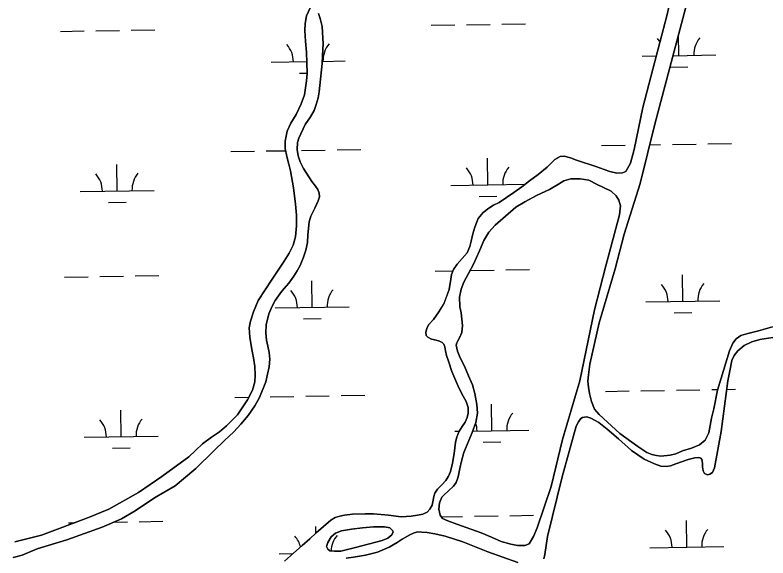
# Model space of a CAD drawing. Extents: x 3855477 to 3893699, y 299188 to 325115.
# Drawn here: x 3868433 to 3869452, y 315004 to 315738 of the extents above; entities that cross this region are included whole.
import ezdxf

# ---------------------------------------------------------------- set-up
doc = ezdxf.new("R2010")
doc.units = 0
doc.layers.add('V-TOPO-SHOR', color=7, linetype='Continuous')
doc.layers.add('V-WETL-SWMP', color=7, linetype='Continuous')

msp = doc.modelspace()

# ---------------------------------------------------------------- linework, layer by layer
at = {"layer": 'V-TOPO-SHOR'}
for points in [[(3869026.4, 315393.9), (3869031.5, 315401.2), (3869038.4, 315408.7), (3869044.9, 315416.7), (3869048.4, 315425), (3869050.6, 315432.4), (3869052.8, 315442.4), (3869055.2, 315451.5), (3869059.9, 315463.2), (3869066.5, 315471.3), (3869074.4, 315477.2), (3869080.6, 315481.2), (3869088.3, 315484.9), (3869108.3, 315498.2), (3869119.2, 315506.1), (3869129.5, 315513.9), (3869141.2, 315522.5), (3869153.2, 315532.7), (3869158.5, 315537.8), (3869163.9, 315543.1), (3869170.7, 315546.9), (3869176.1, 315547.5), (3869184.7, 315545.3), (3869192.8, 315542.2), (3869220.7, 315532.9), (3869230.5, 315529.2), (3869238.2, 315526.6), (3869247.8, 315524.2), (3869255.3, 315524.7), (3869259.8, 315526.7), (3869266, 315537.8), (3869270.9, 315556.2), (3869283, 315613.2), (3869296.5, 315665.1), (3869315.2, 315737.2), (3869328.1, 315791.7)], [(3868432.8, 315025.2), (3868468.9, 315034.5), (3868532.3, 315058.3), (3868560, 315069.8), (3868600.1, 315092.1), (3868631.7, 315113.8), (3868668.3, 315140.4), (3868677, 315149.1), (3868686.8, 315158.1), (3868699, 315167.1), (3868709.5, 315174.5), (3868719.3, 315182.5), (3868734, 315197.4), (3868747.8, 315217.7), (3868754.5, 315230.5), (3868757.4, 315242.1), (3868757.8, 315251.2), (3868757.4, 315262.9), (3868755.8, 315274.5), (3868753.5, 315285.8), (3868750.7, 315302.5), (3868749.8, 315315.1), (3868751.5, 315323.9), (3868755.6, 315336.9), (3868762, 315352), (3868781.2, 315380.8), (3868788.4, 315391.6), (3868797.2, 315405.5), (3868804.2, 315416.3), (3868809.5, 315427.1), (3868812.4, 315438.4), (3868813.9, 315453), (3868813.9, 315467.7), (3868812.4, 315482.5), (3868809.8, 315504.6), (3868806, 315527.5), (3868803.5, 315536.7), (3868801, 315547), (3868798.8, 315557.9), (3868798.8, 315567.8), (3868801.4, 315581.4), (3868806.3, 315592.2), (3868813.6, 315603.7), (3868820.5, 315618.3), (3868824.9, 315630.6), (3868827.3, 315649.3), (3868828.5, 315659.1), (3868827.5, 315688.2), (3868826.3, 315703.1), (3868825.2, 315717.7), (3868825.5, 315727.1), (3868827.6, 315737.3), (3868832.8, 315748.9)], [(3869340.9, 315749), (3869299.1, 315590.9), (3869279.1, 315510.2), (3869257.7, 315441.9), (3869245.3, 315394.9), (3869223.9, 315321.8), (3869211.2, 315266.1), (3869209.1, 315251.3), (3869208.5, 315242.9), (3869209.1, 315234.7), (3869210.4, 315226.2), (3869213.2, 315215.2), (3869217.6, 315205), (3869223.6, 315197.9), (3869251.8, 315172), (3869276, 315154.4), (3869288.3, 315146.4), (3869294.9, 315143.4), (3869301.2, 315142.1), (3869307.2, 315141.5), (3869319.7, 315142.6), (3869327.4, 315144.3), (3869336.7, 315148.7), (3869348.8, 315152.3), (3869359.4, 315156.8), (3869367.2, 315162.8), (3869372, 315173.1), (3869375.8, 315192.7), (3869379, 315205.5), (3869384.1, 315230.5), (3869400.2, 315284), (3869404.6, 315294.2), (3869409.3, 315300.2), (3869415.6, 315304.6), (3869425, 315307.6), (3869439.2, 315310.9), (3869458.5, 315316.5)], [(3868843.7, 315740.3), (3868846, 315733.6), (3868848.9, 315723), (3868850.1, 315699.5), (3868849.2, 315683.5), (3868848.5, 315673), (3868845.7, 315643.1), (3868844.8, 315634.6), (3868843.3, 315626.4), (3868840.6, 315617.2), (3868837.7, 315609), (3868833, 315600.8), (3868825.8, 315590.3), (3868817.1, 315571.7), (3868815.5, 315565.8), (3868814.9, 315556.2), (3868816.2, 315547.8), (3868818.7, 315539.9), (3868823.3, 315530.6), (3868834.9, 315513.1), (3868839.7, 315506.8), (3868843, 315502.1), (3868844.6, 315497.1), (3868844.9, 315492.5), (3868843.3, 315486.8), (3868838.7, 315477), (3868833.5, 315466.1), (3868831.3, 315458.4), (3868829.5, 315440.8)], [(3869037, 315335.3), (3869038.6, 315318), (3869037.6, 315308.8), (3869034.8, 315301.7), (3869032.3, 315297.5), (3869030.9, 315294.9), (3869030.3, 315291.5), (3869032, 315283.7), (3869035.6, 315274.6), (3869041.2, 315263), (3869046.9, 315250.3), (3869052.2, 315237.9), (3869055.6, 315226.2), (3869058.2, 315211.5), (3869059, 315199.5), (3869056.7, 315187), (3869051.6, 315173.6), (3869040.6, 315146.4), (3869037.5, 315134.4), (3869035.2, 315124.8), (3869033, 315113.6), (3869030, 315105.9), (3869026.5, 315100.6), (3869019.7, 315094.6), (3869013.5, 315088.8), (3869010.9, 315085.8), (3869007.7, 315078.4), (3869006.8, 315069.7), (3869008.4, 315061.7), (3869011.5, 315057.2), (3869018.9, 315053.9), (3869031.1, 315049.2), (3869064, 315037.5), (3869078.1, 315031.6), (3869091.1, 315026), (3869104.1, 315022.3), (3869113, 315020.4), (3869123.1, 315020.5), (3869128.9, 315022.7), (3869134.9, 315032.7), (3869139.6, 315044.2), (3869158.7, 315100.3), (3869174.2, 315163.8), (3869197.5, 315243.1), (3869217.4, 315339.5), (3869232.6, 315398.8), (3869251.3, 315468.2), (3869252.6, 315480.2), (3869250.4, 315488), (3869246.6, 315493.9), (3869239.9, 315499.9), (3869229.4, 315504.9), (3869221.1, 315508.9), (3869209.7, 315514.7), (3869198.2, 315516.9), (3869185.3, 315516.7), (3869175.9, 315513.8), (3869168.6, 315509.7), (3869156.5, 315502.4), (3869139.6, 315494.6), (3869123, 315485.7), (3869111.1, 315478.5), (3869082.9, 315454.1), (3869074.2, 315444.6), (3869067.5, 315433.2), (3869061.8, 315419.2), (3869053.8, 315401.4), (3869046.7, 315388.5), (3869040.5, 315376.9), (3869036.9, 315367.2), (3869034.7, 315356.4), (3869035.1, 315343.7), (3869037, 315335.3)], [(3868829.5, 315440.8), (3868828.8, 315430.4), (3868826.5, 315420.3), (3868823.4, 315410.6), (3868819.1, 315399.3), (3868814.8, 315392), (3868810.5, 315385.2), (3868803.5, 315375.4), (3868794.3, 315364.6), (3868785.3, 315352), (3868780.8, 315344.4), (3868776.4, 315333.8), (3868772.8, 315319.2), (3868772.3, 315308.3), (3868773.3, 315298.2), (3868775.1, 315290.4), (3868776.8, 315281.8), (3868777.8, 315272.5), (3868777.1, 315262.3), (3868774.9, 315252.2), (3868772.3, 315241.9), (3868763.9, 315220.7), (3868757.4, 315209.5), (3868748.6, 315196.5), (3868738.5, 315184.6), (3868728.9, 315174.2), (3868716.6, 315162.4), (3868702.2, 315148.5), (3868677.8, 315124.5), (3868649.6, 315101.3), (3868621.8, 315085), (3868595.5, 315067.5), (3868577.1, 315056.6), (3868550.7, 315045.1), (3868503, 315028), (3868463, 315016), (3868442.5, 315007.4), (3868430.5, 315004.2)], [(3868797.9, 314999.1), (3868810, 315010.1), (3868821.6, 315020.3), (3868831.9, 315029.6), (3868840.7, 315037.8), (3868850.5, 315046.3), (3868860.4, 315054.7), (3868866.1, 315058.3), (3868872.7, 315060.2), (3868879.1, 315061.5), (3868889.7, 315062.7), (3868907.1, 315063.4), (3868918.3, 315063.3), (3868938.4, 315061.3), (3868955.5, 315059.2), (3868969.3, 315060.1), (3868977.9, 315061.4), (3868984.8, 315063), (3868991, 315065.7), (3868994.6, 315069.5), (3868997.5, 315075.1), (3868999.1, 315082), (3868999.9, 315086.8), (3869001.4, 315091.3), (3869004.8, 315096.8), (3869010.5, 315102.4), (3869016.3, 315108.5), (3869019.6, 315114.3), (3869022.4, 315120.8), (3869025.1, 315131.9), (3869027.4, 315145), (3869029.3, 315160.1), (3869030.9, 315167.1), (3869033.9, 315174.3), (3869038.4, 315181.4), (3869042.5, 315187.3), (3869045.1, 315193.5), (3869046.4, 315199.6), (3869046.3, 315207.4), (3869043.5, 315215.2), (3869039.5, 315222.4), (3869033.9, 315234), (3869024.3, 315256), (3869019.7, 315269.8), (3869017.1, 315277.5), (3869015.8, 315284.1), (3869014.8, 315289.5), (3869013.5, 315292.8), (3869011, 315295.2), (3869007.5, 315297.2), (3869003, 315298.3), (3868996.7, 315299.5), (3868991.7, 315302.3), (3868989.4, 315304.9), (3868989.1, 315309.3), (3868990.3, 315314.1), (3868992.8, 315319.1), (3868999.6, 315326.4), (3869006.5, 315336.5), (3869013.7, 315347.9), (3869020.8, 315367), (3869022.8, 315380.7), (3869023.8, 315387.2), (3869026.4, 315393.9)], [(3869459, 315302.1), (3869441.1, 315299.2), (3869430.2, 315296.1), (3869420.2, 315291), (3869411.6, 315283.8), (3869406.6, 315277.4), (3869403.5, 315271), (3869400.4, 315257), (3869398.1, 315243.2), (3869388.7, 315174.6), (3869379.7, 315125.8), (3869377, 315119.4), (3869373.7, 315116.8), (3869370.3, 315116.3), (3869366.4, 315117.8), (3869364.7, 315121.7), (3869363.7, 315127.1), (3869363.6, 315132), (3869362.9, 315136.8), (3869361.4, 315138.7), (3869358.7, 315139.6), (3869353.2, 315139.3), (3869344.4, 315137), (3869327.5, 315130.8), (3869320.3, 315128.2), (3869314.2, 315127.2), (3869307.3, 315128), (3869298.8, 315130.8), (3869284.4, 315137.3), (3869267.4, 315148.9), (3869249.8, 315165), (3869234.7, 315178.1), (3869223.2, 315186.9), (3869212.6, 315192.9), (3869206.9, 315194.4), (3869203.7, 315194.3), (3869201, 315193.5), (3869199.1, 315192.2), (3869195.6, 315187.7), (3869192.6, 315182), (3869173.4, 315113.3), (3869153.9, 315032.7), (3869150, 315008.2), (3869148.9, 315002.6)], [(3868893.9, 315017.6), (3868930.1, 315027.1), (3868937.7, 315030.6), (3868942.8, 315034.8), (3868944.6, 315038.9), (3868944.1, 315040.8), (3868940.4, 315044.2), (3868932.9, 315045.8), (3868918.1, 315045.8), (3868903.3, 315044.3), (3868888.3, 315042.7), (3868875.1, 315040.4), (3868866.8, 315037.3), (3868861.1, 315032.1), (3868856.6, 315024.6), (3868854.7, 315019.3), (3868856.3, 315015.7), (3868859.3, 315013.4), (3868865.4, 315012.6), (3868873.9, 315012.8), (3868893.9, 315017.6)], [(3869113.4, 314997.4), (3869073.2, 315012.1), (3869039, 315025.3), (3869015.1, 315033), (3869001.4, 315036.3), (3868990.9, 315038), (3868983.6, 315038.6), (3868978.1, 315038.8), (3868973.2, 315037.7), (3868967.3, 315035), (3868956.9, 315029.1), (3868950.1, 315024.5), (3868939.6, 315018.2), (3868923.6, 315011.6), (3868907.5, 315007.4), (3868891.1, 315004.7), (3868881.4, 315003.3)]]:
    msp.add_lwpolyline(points, dxfattribs=at)
at = {"layer": 'V-WETL-SWMP'}
for p, q in [((3868996.1, 315724.5), (3869028.1, 315725)), ((3869044.1, 315725.3), (3869076.1, 315725.8)), ((3869092.1, 315726.1), (3869124.1, 315726.6)), ((3868494.3, 315716.3), (3868526.3, 315716.9)), ((3868542.3, 315717.1), (3868574.3, 315717.6)), ((3868590.3, 315717.9), (3868622.3, 315718.4)), ((3869331.7, 315683.5), (3869331.2, 315712.2)), ((3869281.7, 315682.7), (3869301.2, 315683)), ((3869323.6, 315683.4), (3869381.7, 315684.4)), ((3868779.8, 315674.6), (3868827.9, 315675.3)), ((3868848.7, 315675.7), (3868879.8, 315676.2)), ((3868818.1, 315659.7), (3868828.5, 315659.9)), ((3869319.9, 315667.9), (3869343.9, 315668.3)), ((3869226.8, 315561.7), (3869258.8, 315562.3)), ((3869292.1, 315562.8), (3869306.8, 315563)), ((3869322.8, 315563.3), (3869354.8, 315563.8)), ((3869370.8, 315564.1), (3869402.8, 315564.6)), ((3868725, 315553.6), (3868757, 315554.1)), ((3868773, 315554.4), (3868799.4, 315554.8)), ((3868820.9, 315555.1), (3868852.9, 315555.7)), ((3868868.9, 315555.9), (3868900.9, 315556.4)), ((3869073, 315508.5), (3869072.5, 315544.5)), ((3868571.2, 315500.3), (3868570.6, 315536.3)), ((3869023, 315507.7), (3869123, 315509.3)), ((3868521.2, 315499.5), (3868621.2, 315501.1)), ((3869061.3, 315492.9), (3869085.3, 315493.3)), ((3868559.5, 315484.7), (3868583.5, 315485.1)), ((3868547.7, 315384.5), (3868579.7, 315385)), ((3868595.7, 315385.3), (3868627.7, 315385.8)), ((3869001.5, 315391.9), (3869025.8, 315392.3)), ((3869049.5, 315392.7), (3869081.5, 315393.2)), ((3869097.5, 315393.4), (3869129.5, 315394)), ((3869337.1, 315350.9), (3869336.5, 315386.9)), ((3868499.7, 315383.7), (3868531.7, 315384.2)), ((3868835.2, 315342.7), (3868834.7, 315378.7)), ((3869287.1, 315350.1), (3869387.1, 315351.7)), ((3868785.2, 315341.9), (3868885.2, 315343.5)), ((3869325.3, 315335.3), (3869349.3, 315335.7)), ((3868823.5, 315327.1), (3868847.5, 315327.5)), ((3869396.5, 315231.8), (3869408.2, 315232)), ((3868778.4, 315221.7), (3868810.4, 315222.2)), ((3868826.4, 315222.5), (3868858.3, 315223)), ((3868874.3, 315223.3), (3868906.3, 315223.8)), ((3869232.2, 315229.1), (3869264.2, 315229.6)), ((3869280.2, 315229.9), (3869312.2, 315230.4)), ((3869328.2, 315230.7), (3869360.2, 315231.2)), ((3869376.2, 315231.5), (3869384.4, 315231.6)), ((3868730.4, 315220.9), (3868749.7, 315221.3)), ((3869078.5, 315175.9), (3869077.9, 315211.9)), ((3868576.6, 315167.7), (3868576.1, 315203.7)), ((3869028.5, 315175), (3869034.4, 315175.1)), ((3869052.3, 315175.4), (3869128.5, 315176.7)), ((3868526.6, 315166.9), (3868626.6, 315168.5)), ((3869066.7, 315160.2), (3869090.7, 315160.6)), ((3868564.9, 315152.1), (3868588.9, 315152.5)), ((3869010, 315059.3), (3869038.9, 315059.8)), ((3869054.9, 315060), (3869086.9, 315060.5)), ((3869102.9, 315060.8), (3869134.9, 315061.3)), ((3868505.1, 315051.1), (3868513.3, 315051.2)), ((3868566.8, 315052.1), (3868585.1, 315052.4)), ((3868601.1, 315052.6), (3868633.1, 315053.2)), ((3869342.5, 315018.3), (3869341.9, 315054.3)), ((3868840.2, 315037.3), (3868840.1, 315046.1)), ((3869292.5, 315017.5), (3869392.5, 315019.1)), ((3868790.7, 315009.3), (3868809.4, 315009.6))]:
    msp.add_line(p, q, dxfattribs=at)
for points in [[(3869328.1, 315791.7), (3869315.2, 315737.2), (3869296.5, 315665.1), (3869283, 315613.2), (3869270.9, 315556.2), (3869266, 315537.8), (3869259.8, 315526.7), (3869255.3, 315524.7), (3869247.8, 315524.2), (3869238.2, 315526.6), (3869230.5, 315529.2), (3869220.7, 315532.9), (3869192.8, 315542.2), (3869184.7, 315545.3), (3869176.1, 315547.5), (3869170.7, 315546.9), (3869163.9, 315543.1), (3869158.5, 315537.8), (3869153.2, 315532.7), (3869141.2, 315522.5), (3869129.5, 315513.9), (3869119.2, 315506.1), (3869108.3, 315498.2), (3869088.3, 315484.9), (3869080.6, 315481.2), (3869074.4, 315477.2), (3869066.5, 315471.3), (3869059.9, 315463.2), (3869055.2, 315451.5), (3869052.8, 315442.4), (3869050.6, 315432.4), (3869048.4, 315425), (3869044.9, 315416.7), (3869038.4, 315408.7), (3869031.5, 315401.2), (3869026.4, 315393.9), (3869023.8, 315387.2), (3869022.8, 315380.7), (3869020.8, 315367), (3869013.6, 315347.9), (3869006.5, 315336.5), (3868999.6, 315326.4), (3868992.8, 315319.1), (3868990.3, 315314.1), (3868989.1, 315309.3), (3868989.4, 315304.9), (3868991.7, 315302.3), (3868996.7, 315299.5), (3869003, 315298.3), (3869007.5, 315297.2), (3869011, 315295.2), (3869013.5, 315292.8), (3869014.8, 315289.5), (3869015.8, 315284.1), (3869017.1, 315277.5), (3869019.7, 315269.8), (3869024.3, 315256), (3869033.9, 315234), (3869039.5, 315222.4), (3869043.5, 315215.2)], [(3868832.8, 315748.9), (3868827.6, 315737.3), (3868825.5, 315727.1), (3868825.2, 315717.7), (3868826.3, 315703.1), (3868827.5, 315688.2), (3868828.5, 315659.1), (3868827.3, 315649.3), (3868824.9, 315630.6), (3868820.5, 315618.3), (3868813.6, 315603.7), (3868806.3, 315592.2), (3868801.4, 315581.4), (3868798.8, 315567.8), (3868798.8, 315557.9), (3868801, 315547), (3868803.5, 315536.7), (3868806, 315527.5), (3868809.8, 315504.6), (3868812.4, 315482.5), (3868813.9, 315467.7), (3868813.9, 315453), (3868812.4, 315438.4), (3868809.5, 315427.1), (3868804.2, 315416.3), (3868797.2, 315405.5), (3868788.4, 315391.6), (3868781.2, 315380.8), (3868762, 315352), (3868755.6, 315336.9), (3868751.5, 315323.9), (3868749.8, 315315.1), (3868750.7, 315302.5), (3868753.5, 315285.8), (3868755.8, 315274.5)], [(3869367.2, 315162.8), (3869359.4, 315156.8), (3869348.8, 315152.3), (3869336.7, 315148.7), (3869327.4, 315144.3), (3869319.7, 315142.6), (3869307.2, 315141.5), (3869301.2, 315142.1), (3869294.9, 315143.4), (3869288.3, 315146.4), (3869276, 315154.4), (3869251.8, 315172), (3869223.6, 315197.9), (3869217.6, 315205), (3869213.2, 315215.2), (3869210.4, 315226.2), (3869209.1, 315234.7), (3869208.5, 315242.9), (3869209.1, 315251.3), (3869211.2, 315266.1), (3869223.9, 315321.8), (3869245.3, 315394.9), (3869257.7, 315441.9), (3869279.1, 315510.2), (3869299.1, 315590.9), (3869340.9, 315749)], [(3868839.7, 315506.8), (3868834.9, 315513.1), (3868823.3, 315530.6), (3868818.7, 315539.9), (3868816.2, 315547.8), (3868814.9, 315556.2), (3868815.5, 315565.8), (3868817.1, 315571.7), (3868825.8, 315590.3), (3868833, 315600.8), (3868837.7, 315609), (3868840.6, 315617.2), (3868843.3, 315626.4), (3868844.8, 315634.6), (3868845.7, 315643.1), (3868848.5, 315673), (3868849.2, 315683.5), (3868850.1, 315699.5), (3868848.9, 315723), (3868846, 315733.6), (3868843.7, 315740.3)], [(3868430.5, 315004.2), (3868442.5, 315007.4), (3868463, 315016), (3868503, 315028), (3868550.7, 315045.1), (3868577.1, 315056.6), (3868595.5, 315067.5), (3868621.8, 315085), (3868649.6, 315101.3), (3868677.8, 315124.5), (3868702.2, 315148.5), (3868716.6, 315162.4), (3868728.9, 315174.2), (3868738.5, 315184.6), (3868748.6, 315196.5), (3868757.4, 315209.5), (3868763.9, 315220.7), (3868772.3, 315241.9), (3868774.9, 315252.2), (3868777.1, 315262.3), (3868777.8, 315272.5), (3868776.8, 315281.8), (3868775.1, 315290.4), (3868773.3, 315298.2), (3868772.3, 315308.3), (3868772.8, 315319.2), (3868776.4, 315333.8), (3868780.8, 315344.4), (3868785.3, 315352), (3868794.3, 315364.6), (3868803.5, 315375.4), (3868810.5, 315385.2), (3868814.8, 315392), (3868819.1, 315399.3), (3868823.4, 315410.6), (3868826.5, 315420.3), (3868828.8, 315430.4), (3868829.5, 315440.8), (3868831.3, 315458.4), (3868833.5, 315466.1), (3868838.7, 315477), (3868843.3, 315486.8), (3868844.9, 315492.5), (3868844.6, 315497.1), (3868843, 315502.1), (3868839.7, 315506.8)], [(3869458.5, 315316.5), (3869439.2, 315310.9), (3869425, 315307.6), (3869415.6, 315304.6), (3869409.3, 315300.2), (3869404.6, 315294.2), (3869400.2, 315284), (3869384.1, 315230.5), (3869379, 315205.5), (3869375.8, 315192.7), (3869372, 315173.1), (3869367.2, 315162.8)], [(3869267.4, 315148.9), (3869284.4, 315137.3), (3869298.8, 315130.8), (3869307.3, 315128), (3869314.2, 315127.2), (3869320.3, 315128.2), (3869327.5, 315130.8), (3869344.4, 315137), (3869353.2, 315139.3), (3869358.7, 315139.6), (3869361.4, 315138.7), (3869362.9, 315136.8), (3869363.6, 315132), (3869363.7, 315127.1), (3869364.7, 315121.7), (3869366.4, 315117.8), (3869370.3, 315116.3), (3869373.7, 315116.8), (3869377, 315119.4), (3869379.7, 315125.8), (3869388.7, 315174.6), (3869398.1, 315243.2), (3869400.4, 315257), (3869403.5, 315271), (3869406.6, 315277.4), (3869411.6, 315283.8), (3869420.2, 315291), (3869430.2, 315296.1), (3869441.1, 315299.2), (3869459, 315302.1)], [(3868755.8, 315274.5), (3868757.4, 315262.9), (3868757.8, 315251.2), (3868757.4, 315242.1), (3868754.5, 315230.5), (3868747.8, 315217.7), (3868734, 315197.4), (3868719.3, 315182.5), (3868709.5, 315174.5), (3868699, 315167.1), (3868686.8, 315158.1), (3868677, 315149.1), (3868668.3, 315140.4), (3868631.7, 315113.8), (3868600.1, 315092.1), (3868560, 315069.8), (3868532.3, 315058.3), (3868468.9, 315034.5), (3868432.8, 315025.2)], [(3869043.5, 315215.2), (3869046.3, 315207.4), (3869046.4, 315199.6), (3869045.1, 315193.5), (3869042.5, 315187.3), (3869038.4, 315181.4), (3869033.9, 315174.3), (3869030.9, 315167.1), (3869029.3, 315160.1), (3869027.4, 315145), (3869025.1, 315131.9), (3869022.4, 315120.8), (3869019.6, 315114.3), (3869016.3, 315108.5), (3869010.5, 315102.4), (3869004.8, 315096.8), (3869001.4, 315091.3), (3868999.9, 315086.8), (3868999.1, 315082), (3868997.5, 315075.1), (3868994.6, 315069.5), (3868991, 315065.7), (3868984.8, 315063), (3868977.9, 315061.4), (3868969.3, 315060.1), (3868955.5, 315059.2), (3868938.4, 315061.3), (3868918.3, 315063.3), (3868907.1, 315063.4), (3868889.7, 315062.7), (3868879.1, 315061.5), (3868872.7, 315060.2), (3868866.1, 315058.3), (3868860.4, 315054.7), (3868850.5, 315046.3), (3868840.7, 315037.8), (3868831.9, 315029.6), (3868821.6, 315020.3), (3868810, 315010.1), (3868797.9, 314999.1)], [(3869148.9, 315002.6), (3869150, 315008.2), (3869153.9, 315032.7), (3869173.4, 315113.3), (3869192.6, 315182), (3869195.6, 315187.7), (3869199.1, 315192.2), (3869201, 315193.5), (3869203.7, 315194.3), (3869206.9, 315194.4), (3869212.6, 315192.9), (3869223.2, 315186.9), (3869234.7, 315178.1), (3869249.8, 315165), (3869267.4, 315148.9)], [(3868881.4, 315003.3), (3868891.1, 315004.7), (3868907.5, 315007.4), (3868923.6, 315011.6), (3868939.6, 315018.2), (3868950.1, 315024.5), (3868956.9, 315029.1), (3868967.3, 315035), (3868973.2, 315037.7), (3868978.1, 315038.8), (3868983.6, 315038.6), (3868990.9, 315038), (3869001.4, 315036.3), (3869015.1, 315033), (3869039, 315025.3), (3869073.2, 315012.1), (3869113.4, 314997.4)]]:
    msp.add_lwpolyline(points, dxfattribs=at)
for points in [[(3869038.6, 315318), (3869037, 315335.3), (3869035.1, 315343.7), (3869034.7, 315356.4), (3869036.9, 315367.2), (3869040.5, 315376.9), (3869046.7, 315388.5), (3869053.8, 315401.4), (3869061.8, 315419.2), (3869067.5, 315433.2), (3869074.2, 315444.6), (3869082.9, 315454.1), (3869111.1, 315478.5), (3869123, 315485.7), (3869139.6, 315494.6), (3869156.5, 315502.4), (3869168.6, 315509.7), (3869175.9, 315513.8), (3869185.3, 315516.7), (3869198.2, 315516.9), (3869209.7, 315514.7), (3869221.1, 315508.9), (3869229.4, 315504.9), (3869239.9, 315499.9), (3869246.6, 315493.9), (3869250.4, 315488), (3869252.6, 315480.2), (3869251.3, 315468.2), (3869232.6, 315398.8), (3869217.4, 315339.5), (3869197.5, 315243.1), (3869174.2, 315163.8), (3869158.7, 315100.3), (3869139.6, 315044.2), (3869134.9, 315032.7), (3869128.9, 315022.7), (3869123.1, 315020.5), (3869113, 315020.4), (3869104.1, 315022.3), (3869091.1, 315026), (3869078.1, 315031.6), (3869064, 315037.5), (3869031.1, 315049.2), (3869018.9, 315053.9), (3869011.5, 315057.2), (3869008.4, 315061.7), (3869006.8, 315069.7), (3869007.7, 315078.4), (3869010.9, 315085.8), (3869013.5, 315088.8), (3869019.7, 315094.6), (3869026.5, 315100.6), (3869030, 315105.9), (3869033, 315113.6), (3869035.2, 315124.8), (3869037.5, 315134.4), (3869040.6, 315146.4), (3869051.6, 315173.6), (3869056.7, 315187), (3869059, 315199.5), (3869058.2, 315211.5), (3869055.6, 315226.2), (3869052.2, 315237.9), (3869046.9, 315250.3), (3869041.2, 315263), (3869035.6, 315274.6), (3869032, 315283.7), (3869030.3, 315291.5), (3869030.9, 315294.9), (3869032.3, 315297.5), (3869034.8, 315301.7), (3869037.6, 315308.8)], [(3868893.9, 315017.6), (3868873.9, 315012.8), (3868865.4, 315012.6), (3868859.3, 315013.4), (3868856.3, 315015.7), (3868854.7, 315019.3), (3868856.6, 315024.6), (3868861.1, 315032.1), (3868866.8, 315037.3), (3868875.1, 315040.4), (3868888.3, 315042.7), (3868903.3, 315044.3), (3868918.1, 315045.8), (3868932.9, 315045.8), (3868940.4, 315044.2), (3868944.1, 315040.8), (3868944.6, 315038.9), (3868942.8, 315034.8), (3868937.7, 315030.6), (3868930.1, 315027.1)]]:
    msp.add_lwpolyline(points, close=True, dxfattribs=at)
for centre, start, end in [((3869276.4, 315683.1), 32.5635, 41.7052), ((3869386.9, 315684.9), 140.1615, 181.7052), ((3868774.6, 315674.9), 0.1615, 41.7052), ((3868885, 315676.7), 140.1615, 181.7052), ((3869017.8, 315508.1), 0.1615, 41.7052), ((3869128.3, 315509.9), 140.1615, 181.7052), ((3868516, 315499.9), 0.1615, 41.7052), ((3868626.4, 315501.7), 140.1615, 181.7052), ((3869392.3, 315352.3), 140.1615, 181.7052), ((3868780, 315342.3), 0.1615, 41.7052), ((3868890.5, 315344.1), 140.1615, 181.7052), ((3869281.8, 315350.5), 0.1615, 41.7052), ((3868631.9, 315169.1), 140.1615, 181.7052), ((3869133.7, 315177.2), 140.1615, 181.7052), ((3868521.4, 315167.3), 0.1615, 41.7052), ((3869023.2, 315175.4), 0.1615, 18.7019), ((3869287.2, 315017.9), 0.1615, 41.7052), ((3869397.7, 315019.7), 140.1615, 181.7052), ((3868785.4, 315009.7), 14.4568, 41.7052), ((3868895.9, 315011.5), 140.1615, 177.2136)]:
    msp.add_arc(centre, 35.2, start, end, dxfattribs=at)

doc.saveas('drawing.dxf')
